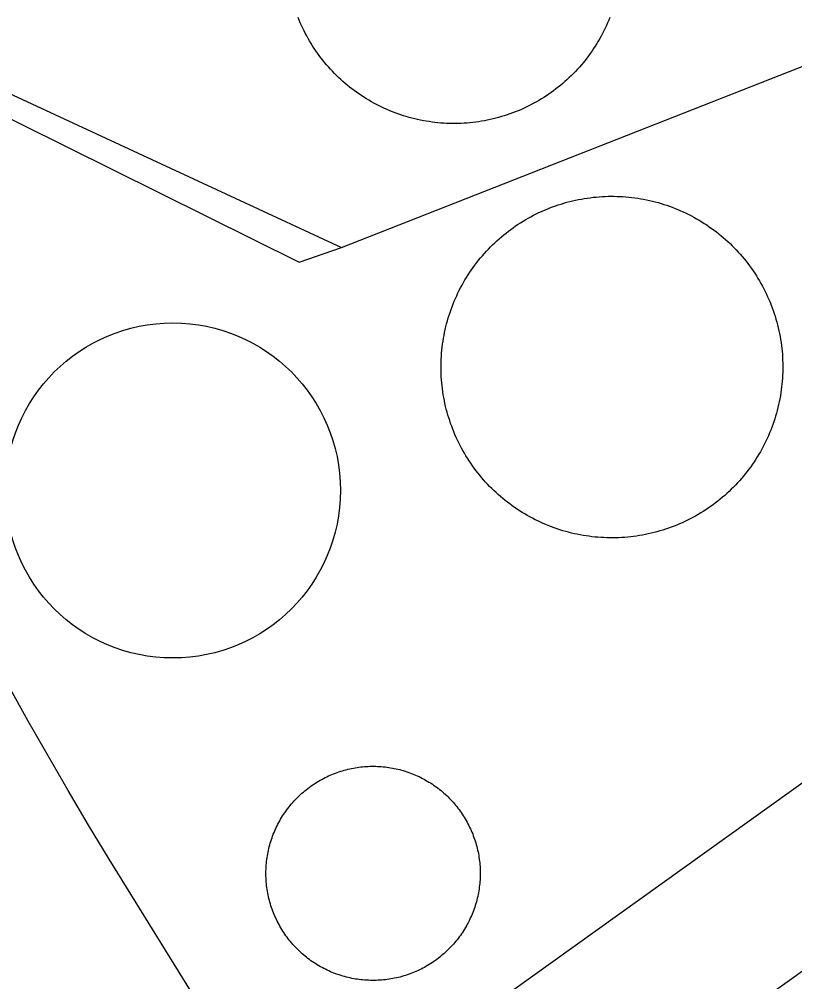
# Model space of a CAD drawing. Extents: x 3567028 to 3605064, y 510945 to 536587.
# Drawn here: x 3599682.2 to 3599834.3, y 526088.3 to 526277.2 of the extents above; entities that cross this region are included whole.
import ezdxf

# ---------------------------------------------------------------- set-up
doc = ezdxf.new("R2010")
doc.units = 0
for name, color, linetype in [('V-DOMW-TANK', 7, 'Continuous'), ('V-ROAD-CNTR', 7, 'Continuous'), ('V-UTIL-LINE', 7, 'Continuous')]:
    doc.layers.add(name, color=color, linetype=linetype)

msp = doc.modelspace()

# ---------------------------------------------------------------- linework, layer by layer
at = {"layer": 'V-DOMW-TANK'}
for points in [[(3599776.79, 526258.12), (3599776.24, 526257.96), (3599775.69, 526257.82), (3599775.13, 526257.68), (3599774.57, 526257.55), (3599774.01, 526257.43), (3599773.45, 526257.32), (3599772.88, 526257.22), (3599772.31, 526257.13), (3599771.75, 526257.05), (3599771.18, 526256.98), (3599770.61, 526256.92), (3599770.04, 526256.87), (3599769.46, 526256.83), (3599768.89, 526256.8), (3599768.31, 526256.78), (3599767.74, 526256.77), (3599767.17, 526256.77), (3599766.59, 526256.78), (3599766.02, 526256.81), (3599765.45, 526256.84), (3599764.88, 526256.87), (3599764.3, 526256.93), (3599763.73, 526256.98), (3599763.16, 526257.06), (3599762.6, 526257.14), (3599762.03, 526257.23), (3599761.46, 526257.32), (3599760.9, 526257.44), (3599760.34, 526257.56), (3599759.78, 526257.69), (3599759.22, 526257.82), (3599758.67, 526257.97), (3599758.12, 526258.13), (3599757.57, 526258.3), (3599757.02, 526258.48), (3599756.48, 526258.66), (3599755.94, 526258.86), (3599755.41, 526259.07), (3599754.87, 526259.28), (3599754.34, 526259.51), (3599753.82, 526259.74), (3599753.3, 526259.98), (3599752.79, 526260.23), (3599752.27, 526260.5), (3599751.77, 526260.77), (3599751.27, 526261.05), (3599750.77, 526261.33), (3599750.28, 526261.63), (3599749.79, 526261.93), (3599749.31, 526262.25), (3599748.83, 526262.57), (3599748.36, 526262.9), (3599747.9, 526263.23), (3599747.44, 526263.58), (3599746.99, 526263.93), (3599746.54, 526264.29), (3599746.1, 526264.66), (3599745.67, 526265.04), (3599745.24, 526265.43), (3599744.83, 526265.82), (3599744.41, 526266.21), (3599744.01, 526266.62), (3599743.61, 526267.04), (3599743.22, 526267.45), (3599742.83, 526267.89), (3599742.46, 526268.32), (3599742.09, 526268.76), (3599741.73, 526269.2), (3599741.37, 526269.65), (3599741.03, 526270.11), (3599740.69, 526270.58), (3599740.36, 526271.05), (3599740.04, 526271.52), (3599739.73, 526272.01), (3599739.43, 526272.49), (3599739.13, 526272.98), (3599738.85, 526273.48), (3599738.57, 526273.98), (3599738.3, 526274.49), (3599738.04, 526275), (3599737.79, 526275.52), (3599737.54, 526276.04), (3599737.31, 526276.56), (3599737.09, 526277.09), (3599736.87, 526277.62)], [(3599798.06, 526277.59), (3599797.85, 526277.05), (3599797.62, 526276.53), (3599797.39, 526276), (3599797.15, 526275.48), (3599796.9, 526274.96), (3599796.63, 526274.45), (3599796.37, 526273.95), (3599796.09, 526273.45), (3599795.8, 526272.95), (3599795.5, 526272.46), (3599795.2, 526271.97), (3599794.88, 526271.49), (3599794.56, 526271.02), (3599794.23, 526270.54), (3599793.9, 526270.08), (3599793.55, 526269.62), (3599793.2, 526269.17), (3599792.84, 526268.72), (3599792.47, 526268.28), (3599792.09, 526267.85), (3599791.71, 526267.43), (3599791.31, 526267.01), (3599790.92, 526266.59), (3599790.51, 526266.19), (3599790.1, 526265.79), (3599789.68, 526265.4), (3599789.25, 526265.01), (3599788.82, 526264.64), (3599788.38, 526264.27), (3599787.93, 526263.91), (3599787.48, 526263.56), (3599787.02, 526263.21), (3599786.56, 526262.88), (3599786.08, 526262.54), (3599785.61, 526262.22), (3599785.12, 526261.91), (3599784.64, 526261.61), (3599784.15, 526261.31), (3599783.65, 526261.03), (3599783.15, 526260.75), (3599782.64, 526260.48), (3599782.13, 526260.22), (3599781.61, 526259.97), (3599781.09, 526259.72), (3599780.57, 526259.49), (3599780.04, 526259.27), (3599779.51, 526259.05), (3599778.97, 526258.85), (3599778.43, 526258.65), (3599777.89, 526258.47), (3599777.35, 526258.29), (3599776.79, 526258.12)], [(3599791.32, 526241.72), (3599791.9, 526241.84), (3599792.47, 526241.95), (3599793.05, 526242.05), (3599793.63, 526242.14), (3599794.21, 526242.21), (3599794.79, 526242.29), (3599795.37, 526242.34), (3599795.95, 526242.39), (3599796.54, 526242.43), (3599797.12, 526242.46), (3599797.71, 526242.48), (3599798.29, 526242.48), (3599798.88, 526242.48), (3599799.46, 526242.47), (3599800.05, 526242.45), (3599800.64, 526242.42), (3599801.22, 526242.37), (3599801.8, 526242.32), (3599802.38, 526242.26), (3599802.96, 526242.18), (3599803.54, 526242.1), (3599804.12, 526242.01), (3599804.69, 526241.9), (3599805.27, 526241.79), (3599805.84, 526241.67), (3599806.41, 526241.53), (3599806.98, 526241.39), (3599807.54, 526241.24), (3599808.1, 526241.07), (3599808.66, 526240.9), (3599809.22, 526240.72), (3599809.77, 526240.52), (3599810.32, 526240.32), (3599810.87, 526240.11), (3599811.41, 526239.89), (3599811.95, 526239.66), (3599812.48, 526239.42), (3599813.01, 526239.17), (3599813.54, 526238.91), (3599814.06, 526238.64), (3599814.57, 526238.37), (3599815.08, 526238.08), (3599815.59, 526237.79), (3599816.09, 526237.48), (3599816.58, 526237.17), (3599817.07, 526236.85), (3599817.56, 526236.52), (3599818.04, 526236.19), (3599818.51, 526235.84), (3599818.98, 526235.48), (3599819.44, 526235.12), (3599819.89, 526234.75), (3599820.33, 526234.38), (3599820.77, 526233.99), (3599821.21, 526233.6), (3599821.64, 526233.2), (3599822.06, 526232.79), (3599822.47, 526232.37), (3599822.87, 526231.95), (3599823.27, 526231.52), (3599823.66, 526231.09), (3599824.04, 526230.64), (3599824.42, 526230.19), (3599824.79, 526229.74), (3599825.14, 526229.27), (3599825.49, 526228.81), (3599825.83, 526228.33), (3599826.17, 526227.85), (3599826.5, 526227.36), (3599826.81, 526226.87), (3599827.12, 526226.37), (3599827.42, 526225.87), (3599827.71, 526225.36), (3599827.99, 526224.85), (3599828.27, 526224.33), (3599828.53, 526223.81), (3599828.78, 526223.28), (3599829.03, 526222.75), (3599829.27, 526222.22), (3599829.49, 526221.68), (3599829.71, 526221.13), (3599829.92, 526220.59), (3599830.12, 526220.04), (3599830.31, 526219.48), (3599830.48, 526218.92), (3599830.65, 526218.36), (3599830.81, 526217.8), (3599830.96, 526217.23), (3599831.1, 526216.67), (3599831.23, 526216.09), (3599831.35, 526215.52), (3599831.46, 526214.95), (3599831.56, 526214.37), (3599831.65, 526213.79), (3599831.73, 526213.21), (3599831.8, 526212.63), (3599831.85, 526212.05), (3599831.91, 526211.47), (3599831.95, 526210.88), (3599831.97, 526210.3)], [(3599767.44, 526196.23), (3599767.22, 526196.77), (3599767.02, 526197.32), (3599766.82, 526197.87), (3599766.63, 526198.43), (3599766.45, 526198.98), (3599766.28, 526199.54), (3599766.12, 526200.11), (3599765.97, 526200.67), (3599765.83, 526201.24), (3599765.7, 526201.81), (3599765.58, 526202.38), (3599765.48, 526202.96), (3599765.37, 526203.53), (3599765.28, 526204.11), (3599765.21, 526204.69), (3599765.14, 526205.28), (3599765.08, 526205.85), (3599765.03, 526206.44), (3599764.99, 526207.02), (3599764.96, 526207.61), (3599764.94, 526208.19), (3599764.93, 526208.78), (3599764.94, 526209.36), (3599764.95, 526209.95), (3599764.97, 526210.53), (3599765, 526211.12), (3599765.05, 526211.7), (3599765.1, 526212.29), (3599765.16, 526212.87), (3599765.23, 526213.45), (3599765.32, 526214.03), (3599765.41, 526214.6), (3599765.52, 526215.18), (3599765.63, 526215.76), (3599765.75, 526216.33), (3599765.89, 526216.9), (3599766.03, 526217.46), (3599766.19, 526218.03), (3599766.35, 526218.59), (3599766.52, 526219.15), (3599766.7, 526219.7), (3599766.9, 526220.26), (3599767.1, 526220.81), (3599767.31, 526221.35), (3599767.53, 526221.9), (3599767.76, 526222.43), (3599768, 526222.97), (3599768.25, 526223.5), (3599768.51, 526224.02), (3599768.78, 526224.54), (3599769.05, 526225.06), (3599769.34, 526225.57), (3599769.63, 526226.08), (3599769.94, 526226.57), (3599770.25, 526227.07), (3599770.57, 526227.56), (3599770.9, 526228.05), (3599771.24, 526228.52), (3599771.58, 526228.99), (3599771.94, 526229.46), (3599772.3, 526229.92), (3599772.67, 526230.37), (3599773.04, 526230.82), (3599773.43, 526231.26), (3599773.83, 526231.69), (3599774.22, 526232.12), (3599774.63, 526232.54), (3599775.05, 526232.95), (3599775.47, 526233.36), (3599775.9, 526233.76), (3599776.33, 526234.15), (3599776.78, 526234.53), (3599777.23, 526234.9), (3599777.69, 526235.27), (3599778.15, 526235.63), (3599778.62, 526235.98), (3599779.09, 526236.32), (3599779.57, 526236.66), (3599780.06, 526236.98), (3599780.55, 526237.3), (3599781.05, 526237.61), (3599781.55, 526237.91), (3599782.06, 526238.2), (3599782.57, 526238.48), (3599783.09, 526238.75), (3599783.61, 526239.02), (3599784.14, 526239.27), (3599784.67, 526239.52), (3599785.21, 526239.75), (3599785.74, 526239.98), (3599786.29, 526240.2), (3599786.83, 526240.4), (3599787.38, 526240.6), (3599787.94, 526240.79), (3599788.5, 526240.97), (3599789.06, 526241.14), (3599789.62, 526241.3), (3599790.19, 526241.45), (3599790.75, 526241.59), (3599791.32, 526241.72)], [(3599831.97, 526210.3), (3599831.99, 526209.71), (3599832, 526209.13), (3599832, 526208.54), (3599831.98, 526207.96), (3599831.96, 526207.37), (3599831.93, 526206.79), (3599831.89, 526206.2), (3599831.83, 526205.62), (3599831.77, 526205.04), (3599831.7, 526204.46), (3599831.62, 526203.88), (3599831.52, 526203.3), (3599831.42, 526202.72), (3599831.3, 526202.15), (3599831.18, 526201.58), (3599831.04, 526201.01), (3599830.9, 526200.44), (3599830.75, 526199.88), (3599830.59, 526199.32), (3599830.41, 526198.76), (3599830.23, 526198.2), (3599830.04, 526197.65), (3599829.83, 526197.1), (3599829.62, 526196.55), (3599829.4, 526196.01), (3599829.17, 526195.47), (3599828.93, 526194.94), (3599828.68, 526194.41), (3599828.42, 526193.88), (3599828.16, 526193.36), (3599827.88, 526192.85), (3599827.6, 526192.34), (3599827.3, 526191.83), (3599827, 526191.33), (3599826.69, 526190.84), (3599826.37, 526190.35), (3599826.04, 526189.86), (3599825.7, 526189.39), (3599825.35, 526188.91), (3599825, 526188.45), (3599824.64, 526187.99), (3599824.27, 526187.53), (3599823.89, 526187.08), (3599823.5, 526186.64), (3599823.11, 526186.21), (3599822.71, 526185.78), (3599822.3, 526185.36), (3599821.89, 526184.95), (3599821.46, 526184.55), (3599821.04, 526184.15), (3599820.6, 526183.76), (3599820.16, 526183.38), (3599819.71, 526183), (3599819.25, 526182.64), (3599818.79, 526182.28), (3599818.32, 526181.93), (3599817.84, 526181.58), (3599817.37, 526181.25), (3599816.88, 526180.92), (3599816.39, 526180.61)], [(3599816.39, 526180.61), (3599815.89, 526180.3), (3599815.38, 526180), (3599814.88, 526179.71), (3599814.36, 526179.43), (3599813.85, 526179.16), (3599813.32, 526178.89), (3599812.8, 526178.64), (3599812.27, 526178.39), (3599811.73, 526178.15), (3599811.19, 526177.93), (3599810.65, 526177.71), (3599810.1, 526177.5), (3599809.55, 526177.3), (3599809, 526177.11), (3599808.44, 526176.94), (3599807.88, 526176.77), (3599807.31, 526176.61), (3599806.75, 526176.46), (3599806.18, 526176.32), (3599805.61, 526176.19), (3599805.04, 526176.07), (3599804.46, 526175.96), (3599803.88, 526175.86), (3599803.31, 526175.77), (3599802.73, 526175.69), (3599802.15, 526175.62), (3599801.56, 526175.56), (3599800.98, 526175.51), (3599800.4, 526175.47), (3599799.81, 526175.45), (3599799.23, 526175.43), (3599798.64, 526175.42), (3599798.06, 526175.42), (3599797.47, 526175.43), (3599796.89, 526175.46), (3599796.3, 526175.49), (3599795.72, 526175.53), (3599795.14, 526175.58), (3599794.55, 526175.65), (3599793.97, 526175.72), (3599793.39, 526175.81), (3599792.81, 526175.9), (3599792.24, 526176), (3599791.67, 526176.12), (3599791.1, 526176.24), (3599790.53, 526176.37), (3599789.96, 526176.52), (3599789.39, 526176.67), (3599788.83, 526176.83), (3599788.27, 526177.01), (3599787.72, 526177.19), (3599787.16, 526177.38), (3599786.61, 526177.58), (3599786.07, 526177.8), (3599785.53, 526178.02), (3599784.99, 526178.25), (3599784.45, 526178.49), (3599783.93, 526178.74), (3599783.4, 526178.99), (3599782.88, 526179.26), (3599782.36, 526179.54), (3599781.85, 526179.82), (3599781.35, 526180.12), (3599780.85, 526180.42), (3599780.35, 526180.73), (3599779.86, 526181.06), (3599779.38, 526181.39), (3599778.9, 526181.72), (3599778.43, 526182.07), (3599777.96, 526182.42), (3599777.5, 526182.78), (3599777.04, 526183.15), (3599776.6, 526183.53), (3599776.16, 526183.92), (3599775.73, 526184.31), (3599775.3, 526184.71), (3599774.88, 526185.12), (3599774.47, 526185.53), (3599774.06, 526185.96), (3599773.67, 526186.38), (3599773.27, 526186.82), (3599772.89, 526187.27), (3599772.52, 526187.71), (3599772.15, 526188.17), (3599771.79, 526188.63), (3599771.44, 526189.1), (3599771.1, 526189.58), (3599770.77, 526190.06), (3599770.44, 526190.54), (3599770.12, 526191.04), (3599769.81, 526191.53), (3599769.51, 526192.04), (3599769.22, 526192.54), (3599768.94, 526193.06), (3599768.67, 526193.57), (3599768.41, 526194.1), (3599768.15, 526194.62), (3599767.9, 526195.15), (3599767.67, 526195.69), (3599767.44, 526196.23)], [(3599730.63, 526111.16), (3599730.67, 526111.52), (3599730.7, 526111.88), (3599730.75, 526112.25), (3599730.8, 526112.61), (3599730.85, 526112.98), (3599730.92, 526113.34), (3599730.99, 526113.7), (3599731.06, 526114.06), (3599731.14, 526114.41), (3599731.23, 526114.77), (3599731.33, 526115.12), (3599731.43, 526115.48), (3599731.53, 526115.83), (3599731.65, 526116.18), (3599731.77, 526116.53), (3599731.89, 526116.87), (3599732.02, 526117.21), (3599732.16, 526117.55), (3599732.3, 526117.89), (3599732.45, 526118.23), (3599732.6, 526118.56), (3599732.76, 526118.89), (3599732.93, 526119.22), (3599733.1, 526119.54), (3599733.28, 526119.86), (3599733.46, 526120.18), (3599733.65, 526120.5), (3599733.84, 526120.81), (3599734.04, 526121.11), (3599734.25, 526121.42), (3599734.46, 526121.72), (3599734.67, 526122.02), (3599734.89, 526122.31), (3599735.12, 526122.6), (3599735.35, 526122.89), (3599735.58, 526123.17), (3599735.82, 526123.45), (3599736.07, 526123.72), (3599736.32, 526123.99), (3599736.57, 526124.25), (3599736.83, 526124.51), (3599737.1, 526124.77), (3599737.36, 526125.02), (3599737.64, 526125.26), (3599737.91, 526125.5), (3599738.19, 526125.74), (3599738.48, 526125.97), (3599738.77, 526126.2), (3599739.06, 526126.42), (3599739.36, 526126.64), (3599739.66, 526126.85), (3599739.96, 526127.05), (3599740.27, 526127.25), (3599740.58, 526127.45), (3599740.89, 526127.64), (3599741.21, 526127.82), (3599741.53, 526128), (3599741.85, 526128.17), (3599742.18, 526128.34), (3599742.51, 526128.5), (3599742.84, 526128.66), (3599743.18, 526128.81), (3599743.52, 526128.95), (3599743.85, 526129.09), (3599744.2, 526129.22), (3599744.54, 526129.35), (3599744.89, 526129.47), (3599745.24, 526129.58), (3599745.59, 526129.69), (3599745.94, 526129.79), (3599746.29, 526129.89), (3599746.65, 526129.98), (3599747.01, 526130.06), (3599747.37, 526130.14), (3599747.73, 526130.21), (3599748.09, 526130.27), (3599748.45, 526130.33), (3599748.81, 526130.38), (3599749.18, 526130.43), (3599749.54, 526130.46), (3599749.91, 526130.5), (3599750.27, 526130.52), (3599750.64, 526130.54), (3599751.01, 526130.56), (3599751.37, 526130.56), (3599751.74, 526130.56), (3599752.11, 526130.56), (3599752.47, 526130.55), (3599752.84, 526130.53), (3599753.21, 526130.5), (3599753.57, 526130.47), (3599753.94, 526130.43), (3599754.3, 526130.39), (3599754.67, 526130.34), (3599755.03, 526130.28), (3599755.39, 526130.22), (3599755.75, 526130.15), (3599756.11, 526130.07), (3599756.46, 526129.99), (3599756.82, 526129.91)], [(3599756.82, 526129.91), (3599757.18, 526129.81), (3599757.53, 526129.71), (3599757.88, 526129.6), (3599758.23, 526129.49), (3599758.58, 526129.37), (3599758.92, 526129.24), (3599759.27, 526129.11), (3599759.6, 526128.98), (3599759.94, 526128.84), (3599760.28, 526128.69), (3599760.61, 526128.53), (3599760.94, 526128.37), (3599761.27, 526128.2), (3599761.59, 526128.03), (3599761.91, 526127.86), (3599762.23, 526127.67), (3599762.55, 526127.48), (3599762.86, 526127.29), (3599763.17, 526127.09), (3599763.47, 526126.89), (3599763.77, 526126.68), (3599764.07, 526126.46), (3599764.36, 526126.24), (3599764.65, 526126.02), (3599764.94, 526125.79), (3599765.22, 526125.55), (3599765.5, 526125.31), (3599765.77, 526125.07), (3599766.04, 526124.82), (3599766.3, 526124.56), (3599766.56, 526124.3), (3599766.82, 526124.04), (3599767.07, 526123.77), (3599767.31, 526123.5), (3599767.56, 526123.22), (3599767.79, 526122.94), (3599768.02, 526122.66), (3599768.25, 526122.37), (3599768.47, 526122.07), (3599768.69, 526121.78), (3599768.9, 526121.48), (3599769.1, 526121.17), (3599769.3, 526120.87), (3599769.5, 526120.56), (3599769.69, 526120.24), (3599769.87, 526119.93), (3599770.05, 526119.6), (3599770.22, 526119.28), (3599770.39, 526118.95), (3599770.55, 526118.62), (3599770.71, 526118.29), (3599770.86, 526117.96), (3599771, 526117.62), (3599771.14, 526117.28), (3599771.27, 526116.94), (3599771.4, 526116.59), (3599771.52, 526116.25), (3599771.63, 526115.9), (3599771.74, 526115.55), (3599771.84, 526115.19), (3599771.94, 526114.84), (3599772.03, 526114.48), (3599772.11, 526114.12), (3599772.19, 526113.77), (3599772.26, 526113.41), (3599772.32, 526113.05), (3599772.38, 526112.68), (3599772.43, 526112.32), (3599772.48, 526111.96), (3599772.52, 526111.59), (3599772.55, 526111.22), (3599772.58, 526110.86), (3599772.59, 526110.49), (3599772.61, 526110.12), (3599772.61, 526109.76), (3599772.62, 526109.39), (3599772.61, 526109.03), (3599772.6, 526108.66), (3599772.58, 526108.29), (3599772.56, 526107.93), (3599772.52, 526107.56), (3599772.48, 526107.2), (3599772.44, 526106.83), (3599772.39, 526106.47), (3599772.33, 526106.1), (3599772.27, 526105.74), (3599772.2, 526105.38), (3599772.13, 526105.02), (3599772.04, 526104.67), (3599771.96, 526104.31), (3599771.86, 526103.96), (3599771.76, 526103.6), (3599771.65, 526103.25), (3599771.54, 526102.9), (3599771.42, 526102.56), (3599771.3, 526102.21), (3599771.17, 526101.87), (3599771.03, 526101.53), (3599770.89, 526101.19), (3599770.74, 526100.85)], [(3599753.64, 526088.62), (3599753.28, 526088.58), (3599752.91, 526088.56), (3599752.55, 526088.54), (3599752.18, 526088.53), (3599751.81, 526088.52), (3599751.45, 526088.52), (3599751.08, 526088.52), (3599750.71, 526088.54), (3599750.35, 526088.55), (3599749.98, 526088.58), (3599749.61, 526088.61), (3599749.25, 526088.65), (3599748.88, 526088.69), (3599748.52, 526088.74), (3599748.16, 526088.8), (3599747.8, 526088.86), (3599747.44, 526088.93), (3599747.08, 526089.01), (3599746.72, 526089.09), (3599746.37, 526089.18), (3599746.01, 526089.27), (3599745.66, 526089.37), (3599745.31, 526089.48), (3599744.96, 526089.59), (3599744.61, 526089.71), (3599744.26, 526089.83), (3599743.92, 526089.97), (3599743.58, 526090.1), (3599743.24, 526090.24), (3599742.91, 526090.4), (3599742.57, 526090.55), (3599742.25, 526090.71), (3599741.92, 526090.88), (3599741.59, 526091.05), (3599741.27, 526091.22), (3599740.95, 526091.41), (3599740.64, 526091.6), (3599740.33, 526091.79), (3599740.02, 526091.99), (3599739.71, 526092.19), (3599739.41, 526092.4), (3599739.12, 526092.62), (3599738.82, 526092.84), (3599738.53, 526093.07), (3599738.25, 526093.3), (3599737.97, 526093.53), (3599737.69, 526093.77), (3599737.42, 526094.02), (3599737.15, 526094.27), (3599736.89, 526094.52), (3599736.62, 526094.78), (3599736.37, 526095.04), (3599736.12, 526095.31), (3599735.87, 526095.58), (3599735.63, 526095.86), (3599735.39, 526096.14), (3599735.16, 526096.42), (3599734.94, 526096.71), (3599734.72, 526097.01), (3599734.5, 526097.3), (3599734.29, 526097.6), (3599734.08, 526097.91), (3599733.88, 526098.21), (3599733.69, 526098.53), (3599733.5, 526098.84), (3599733.31, 526099.16), (3599733.14, 526099.48), (3599732.96, 526099.8), (3599732.79, 526100.13), (3599732.63, 526100.46), (3599732.48, 526100.79), (3599732.33, 526101.12), (3599732.18, 526101.46), (3599732.04, 526101.8), (3599731.91, 526102.14), (3599731.79, 526102.49), (3599731.67, 526102.84), (3599731.55, 526103.18), (3599731.45, 526103.54), (3599731.35, 526103.89), (3599731.25, 526104.24), (3599731.16, 526104.6), (3599731.08, 526104.96), (3599731, 526105.31), (3599730.93, 526105.68), (3599730.87, 526106.04), (3599730.81, 526106.4), (3599730.75, 526106.76), (3599730.71, 526107.12), (3599730.67, 526107.49), (3599730.64, 526107.86), (3599730.61, 526108.22), (3599730.59, 526108.59), (3599730.58, 526108.96), (3599730.57, 526109.32), (3599730.57, 526109.69), (3599730.58, 526110.06), (3599730.59, 526110.42), (3599730.61, 526110.79), (3599730.63, 526111.16)], [(3599770.74, 526100.85), (3599770.58, 526100.52), (3599770.42, 526100.19), (3599770.26, 526099.86), (3599770.08, 526099.54), (3599769.91, 526099.22), (3599769.72, 526098.9), (3599769.54, 526098.58), (3599769.34, 526098.27), (3599769.15, 526097.96), (3599768.94, 526097.66), (3599768.73, 526097.36), (3599768.51, 526097.06), (3599768.29, 526096.77), (3599768.07, 526096.48), (3599767.84, 526096.2), (3599767.6, 526095.91), (3599767.36, 526095.64), (3599767.12, 526095.36), (3599766.87, 526095.09), (3599766.61, 526094.83), (3599766.35, 526094.57), (3599766.09, 526094.31), (3599765.82, 526094.06), (3599765.55, 526093.82), (3599765.27, 526093.58), (3599764.99, 526093.34), (3599764.71, 526093.11), (3599764.42, 526092.88), (3599764.13, 526092.66), (3599763.83, 526092.45), (3599763.53, 526092.23), (3599763.23, 526092.03), (3599762.92, 526091.83), (3599762.61, 526091.63), (3599762.29, 526091.44), (3599761.98, 526091.26), (3599761.66, 526091.08), (3599761.33, 526090.91), (3599761.01, 526090.74), (3599760.68, 526090.58), (3599760.34, 526090.42), (3599760.01, 526090.27), (3599759.67, 526090.13), (3599759.33, 526089.99), (3599758.99, 526089.86), (3599758.65, 526089.73), (3599758.3, 526089.61), (3599757.95, 526089.5), (3599757.6, 526089.39), (3599757.25, 526089.29), (3599756.89, 526089.19), (3599756.54, 526089.1), (3599756.18, 526089.02), (3599755.82, 526088.95), (3599755.46, 526088.88), (3599755.1, 526088.81), (3599754.73, 526088.75), (3599754.37, 526088.7), (3599754.01, 526088.66), (3599753.64, 526088.62)]]:
    msp.add_lwpolyline(points, dxfattribs=at)
msp.add_circle((3599712.3, 526184.73), 32.9, dxfattribs=at)
at = {"layer": 'V-ROAD-CNTR'}
for points in [[(3599735.21, 526055.13), (3599699.82, 526112.3), (3599695.75, 526119.02), (3599691.75, 526125.79), (3599687.81, 526132.6), (3599683.94, 526139.44), (3599680.14, 526146.33), (3599676.41, 526153.25), (3599672.75, 526160.21), (3599669.15, 526167.2), (3599665.63, 526174.23), (3599662.18, 526181.29), (3599658.8, 526188.39), (3599655.49, 526195.52), (3599652.25, 526202.69), (3599649.08, 526209.89), (3599645.98, 526217.11), (3599642.96, 526224.37), (3599640.01, 526231.66), (3599637.13, 526238.98), (3599634.33, 526246.33), (3599631.59, 526253.71), (3599629.4, 526259.79)], [(3600014.6, 526255.38), (3599735.21, 526055.13)], [(3600033.99, 526232.37), (3599753.95, 526031.65)]]:
    msp.add_lwpolyline(points, dxfattribs=at)
at = {"layer": 'V-UTIL-LINE'}
for points in [[(3599505.12, 526650.74), (3599607.04, 526376.67), (3599641, 526280.85), (3599745.37, 526232.44), (3599906.2, 526295.74)], [(3599498.16, 526647.88), (3599597.41, 526380.51), (3599636.72, 526279.33), (3599737.07, 526229.58), (3599745.37, 526232.44)]]:
    msp.add_lwpolyline(points, dxfattribs=at)

doc.saveas('drawing.dxf')
